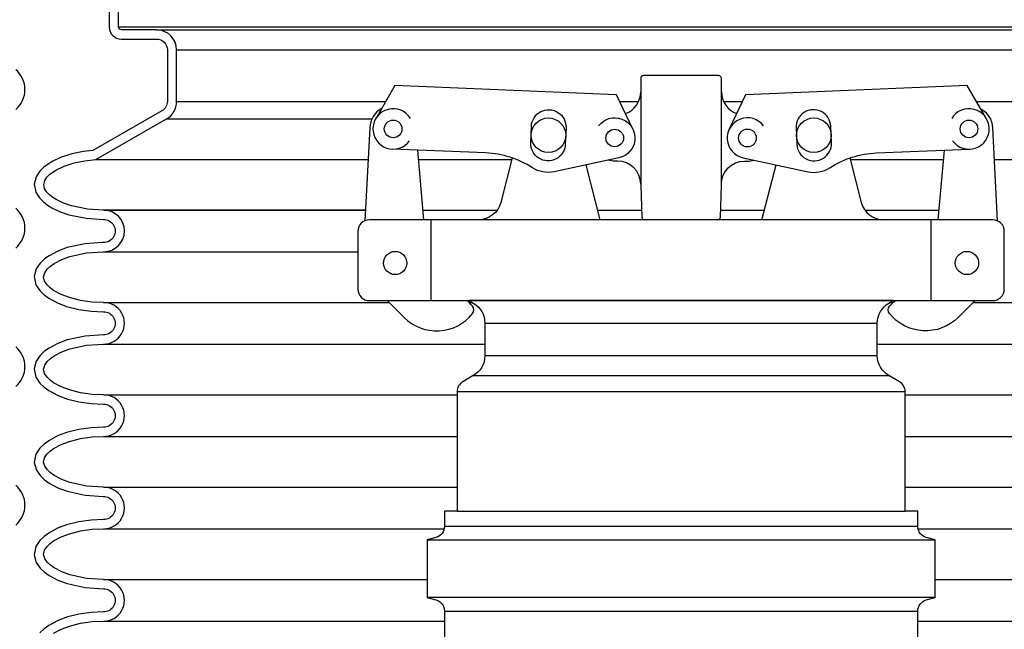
# Model space of a CAD drawing. Extents: x -169 to 7270, y -140 to 2984.
# Tile 563 of 656: x 6815.29 to 6825.95, y 409.42 to 416.02. Entities that reach past the tile are written whole.
import ezdxf

# ---------------------------------------------------------------- set-up
doc = ezdxf.new("R2010")
doc.units = 0
doc.header["$MEASUREMENT"] = 0
doc.header["$PDSIZE"] = 1
doc.layers.get('DEFPOINTS').update_dxf_attribs({"linetype": 'CONTINUOUS'})
for name, color, linetype in [('ADAPTOR', 3, 'CONTINUOUS'), ('DIM', 3, 'CONTINUOUS'), ('FILL-CAP', 1, 'CONTINUOUS'), ('MULTI-PORT-SHROUD', 1, 'CONTINUOUS'), ('MULTI-PORT-SPILL-BUCKET-SHROUD', 1, 'CONTINUOUS')]:
    doc.layers.add(name, color=color, linetype=linetype)
doc.styles.add('SIMPLEX', font='simplex')
doc.dimstyles.new('DIM64', dxfattribs={"dimscale": 64, "dimtxt": 0.09375, "dimasz": 0.09375, "dimexe": 0.0625, "dimexo": 0.0625, "dimgap": 0.046875, "dimtad": 1, "dimdec": 4, "dimzin": 3, "dimdsep": 46, "dimlunit": 4, "dimtxsty": 'SIMPLEX', "dimcen": 0, "dimclrd": 256, "dimclre": 256, "dimclrt": 256, "dimadec": 0, "dimazin": 0, "dimtfac": 1, "dimtdec": 4, "dimtmove": 0, "dimatfit": 3, "dimfxl": 1, "dimfrac": 2, "dimtolj": 1, "dimtzin": 0, "dimarcsym": 0})

# ---------------------------------------------------------------- blocks, each defined once
blk = doc.blocks.new('*D54')
at = {"layer": 'DEFPOINTS', "color": 0, "transparency": 16777216}
for p in [(7015.694, 414.289), (6391.694, 410.007), (6391.694, 136.516)]:
    blk.add_point(p, dxfattribs=at)
at = {"layer": 'DIM', "lineweight": -2, "transparency": 16777216}
for p, q in [((7015.694, 410.289), (7015.694, 132.516)), ((6391.694, 406.007), (6391.694, 132.516)), ((7009.694, 136.516), (6397.694, 136.516))]:
    blk.add_line(p, q, dxfattribs=at)
at = {"layer": 'DIM', "transparency": 16777216}
for points in [[(6397.694, 137.516), (6397.694, 135.516), (6391.694, 136.516)], [(7009.694, 137.516), (7009.694, 135.516), (7015.694, 136.516)]]:
    blk.add_solid(points, dxfattribs=at)
at = {"layer": 'DIM', "transparency": 16777216, "insert": (6703.694, 144.087), "char_height": 6, "attachment_point": 5, "style": 'SIMPLEX'}
blk.add_mtext('\\A1;52\'-0" (F.V. TANK SLAB)', dxfattribs=at)

msp = doc.modelspace()

# ---------------------------------------------------------------- linework, layer by layer
at = {"layer": 'ADAPTOR', "color": 7}
for p, q in [((6820.32683, 412.73752), (6824.57683, 412.73752)), ((6820.32683, 412.38565), (6824.57736, 412.38565)), ((6820.20123, 412.16941), (6824.70243, 412.16941)), ((6824.87811, 411.99481), (6820.02555, 411.99481)), ((6820.02555, 410.70296), (6824.87811, 410.70296)), ((6825.01433, 410.53682), (6819.8888, 410.53682)), ((6819.70183, 410.39046), (6825.20183, 410.39046)), ((6825.20183, 409.76546), (6819.70183, 409.76546)), ((6825.01486, 409.61495), (6819.88933, 409.61495))]:
    msp.add_line(p, q, dxfattribs=at)
at = {"layer": 'ADAPTOR', "linetype": 'Continuous'}
for points in [[(6824.74913, 412.98145), (6820.15453, 412.98145), (6820.20224, 412.95379, -0.26744182), (6820.32683, 412.73752), (6820.32683, 412.38527, -0.26792575), (6820.20185, 412.16878), (6820.08804, 412.10306, 0.26792575), (6820.02555, 411.99481), (6820.02555, 410.70296), (6819.88933, 410.70296), (6819.88933, 410.53677, -0.33900864), (6819.79688, 410.41609), (6819.70183, 410.39046), (6819.70183, 409.76546), (6819.79688, 409.73983, -0.33899174), (6819.88933, 409.61914), (6819.88944, 407.89025)], [(6825.01423, 407.89025), (6825.01433, 409.61914, -0.33899174), (6825.10679, 409.73983), (6825.20183, 409.76546), (6825.20183, 410.39046), (6825.10679, 410.41609, -0.33900864), (6825.01433, 410.53677), (6825.01433, 410.70296), (6824.87811, 410.70296), (6824.87811, 411.99481, 0.26792575), (6824.81562, 412.10306), (6824.70181, 412.16878, -0.26792575), (6824.57683, 412.38527), (6824.57683, 412.73752, -0.26744182), (6824.70142, 412.95379), (6824.74913, 412.98145)]]:
    msp.add_lwpolyline(points, format="xyb", dxfattribs=at)
at = {"layer": 'FILL-CAP', "linetype": 'Continuous'}
for p, q in [((6819.66678, 413.85645), (6819.60089, 414.61058)), ((6825.23688, 413.85645), (6825.30277, 414.61058)), ((6822.01433, 414.24195), (6822.01433, 414.23145))]:
    msp.add_line(p, q, dxfattribs=at)
at = {"layer": 'FILL-CAP', "color": 2, "linetype": 'Continuous'}
for p, q in [((6821.57636, 413.85721), (6821.42363, 414.45138)), ((6823.3273, 413.85721), (6823.48003, 414.45138)), ((6819.74433, 412.98145), (6819.74433, 413.85645)), ((6825.15933, 412.98145), (6825.15933, 413.85645))]:
    msp.add_line(p, q, dxfattribs=at)
at = {"layer": 'FILL-CAP', "linetype": 'Continuous'}
for points in [[(6822.84606, 413.85645, 0.40402622), (6822.87729, 413.88661), (6822.88933, 414.23145), (6822.88933, 414.24195), (6822.88933, 415.3877, 0.41421356), (6822.85808, 415.41895), (6822.04558, 415.41895, 0.41421356), (6822.01433, 415.3877), (6822.01433, 414.23145), (6822.02637, 413.88661, 0.40402622), (6822.0576, 413.85645)], [(6819.21008, 415.06252, 0.2587825), (6819.08006, 414.8528), (6819.02911, 413.84698)], [(6825.69358, 415.06252, -0.2587825), (6825.8236, 414.8528), (6825.87455, 413.84698)], [(6821.5577, 414.87228, -1.44499019), (6821.7794, 414.52816), (6821.07699, 414.37657, -0.19970767), (6820.84126, 414.41988, 0.13452379), (6820.33767, 414.58034), (6819.32506, 414.6219)], [(6823.34596, 414.87228, 1.44499019), (6823.12426, 414.52816), (6823.82667, 414.37657, 0.19970767), (6824.0624, 414.41988, -0.13452379), (6824.56599, 414.58034), (6825.5786, 414.6219)]]:
    msp.add_lwpolyline(points, format="xyb", dxfattribs=at)
for points in [[(6821.93075, 414.83605), (6821.75248, 415.21034), (6819.35325, 415.30882), (6819.14491, 414.9504)], [(6825.75875, 414.9504), (6825.55041, 415.30882), (6823.15118, 415.21034), (6822.97291, 414.83605)]]:
    msp.add_lwpolyline(points, dxfattribs=at)
for points in [[(6820.83121, 414.86909, -1), (6821.2059, 414.85371), (6821.19851, 414.67386, -1.00000015), (6820.82383, 414.68924)], [(6824.07245, 414.86909, 1), (6823.69776, 414.85371), (6823.70515, 414.67386, 1.00000015), (6824.07983, 414.68924)], [(6825.82683, 412.98145, 0.41421356), (6825.95183, 413.10645), (6825.95183, 413.73145, 0.41421356), (6825.82683, 413.85645), (6819.07683, 413.85645, 0.41421356), (6818.95183, 413.73145), (6818.95183, 413.10645, 0.41421356), (6819.07683, 412.98145)]]:
    msp.add_lwpolyline(points, format="xyb", close=True, dxfattribs=at)
at = {"layer": 'FILL-CAP', "color": 2, "linetype": 'Continuous'}
for points in [[(6820.62421, 414.52601), (6820.50037, 414.04421, -0.34229985), (6820.25824, 413.85645)], [(6824.27945, 414.52601), (6824.4033, 414.04421, 0.34229985), (6824.64542, 413.85645)], [(6822.01433, 414.24195, 0.41421356), (6821.76433, 414.49195), (6821.73333, 414.49195, -0.08282474), (6821.66107, 414.50262)], [(6822.88933, 414.24195, -0.41421356), (6823.13933, 414.49195), (6823.17033, 414.49195, 0.08282474), (6823.24259, 414.50262)], [(6819.269, 412.98145), (6819.45186, 412.79934, 0.44640039), (6820.19513, 412.84125, 0.36107386), (6820.19367, 412.9211, 0.04329968), (6820.13179, 412.98145)], [(6825.63466, 412.98145), (6825.4518, 412.79934, -0.44640039), (6824.70853, 412.84125, -0.36107386), (6824.70999, 412.9211, -0.04329968), (6824.77187, 412.98145)]]:
    msp.add_lwpolyline(points, format="xyb", dxfattribs=at)
at = {"layer": 'FILL-CAP', "color": 7, "linetype": 'Continuous'}
for centre, radius in [((6821.01486, 414.77147), 0.1875), ((6823.8888, 414.77147), 0.1875), ((6819.33403, 414.84046), 0.0955), ((6825.56963, 414.84046), 0.0955), ((6821.73333, 414.74195), 0.0955), ((6823.17033, 414.74195), 0.096), ((6819.35633, 413.38845), 0.126), ((6825.54733, 413.38845), 0.126)]:
    msp.add_circle(centre, radius, dxfattribs=at)
at = {"layer": 'FILL-CAP', "color": 2, "linetype": 'Continuous'}
for centre, start, end in [((6821.76433, 415.24195), 289.892293, 0), ((6823.13933, 415.24195), 180, 250.107707)]:
    msp.add_arc(centre, 0.25, start, end, dxfattribs=at)
at = {"layer": 'FILL-CAP', "linetype": 'Continuous'}
for centre, start, end in [((6819.3341, 414.84046), 31.207476, 324.090131), ((6825.56956, 414.84046), 215.909869, 148.792524)]:
    msp.add_arc(centre, 0.2188, start, end, dxfattribs=at)
at = {"layer": 'MULTI-PORT-SHROUD', "color": 1, "linetype": 'Continuous'}
for points in [[(6815.24717, 415.05074, 0.46630723), (6815.24717, 415.48164)], [(6815.24717, 413.55074, 0.46630723), (6815.24717, 413.98164)], [(6815.24717, 412.05074, 0.46630723), (6815.24717, 412.48164)], [(6815.24717, 410.55074, 0.46630694), (6815.24717, 410.98164)]]:
    msp.add_lwpolyline(points, format="xyb", dxfattribs=at)
at = {"layer": 'MULTI-PORT-SPILL-BUCKET-SHROUD', "color": 7, "linetype": 'Continuous'}
for p, q in [((6816.35995, 415.94518), (6828.54371, 415.94518)), ((6816.77058, 415.91393), (6828.13308, 415.91393)), ((6816.98933, 415.69518), (6827.91433, 415.69518)), ((6816.98933, 415.13805), (6819.25399, 415.13805)), ((6821.78692, 415.13805), (6821.99171, 415.13805)), ((6822.91195, 415.13805), (6823.11675, 415.13805)), ((6825.64968, 415.13805), (6827.91433, 415.13805)), ((6816.87954, 414.94837), (6819.10378, 414.94837)), ((6816.11323, 414.50815), (6819.0626, 414.50815)), ((6819.60984, 414.50815), (6820.61962, 414.50815)), ((6824.28404, 414.50815), (6825.29382, 414.50815)), ((6825.84106, 414.50815), (6828.79044, 414.50815)), ((6816.19937, 413.96081), (6819.03487, 413.96081)), ((6819.03487, 413.96081), (6816.19937, 413.96081)), ((6819.65766, 413.96081), (6820.46143, 413.96081)), ((6821.54974, 413.96081), (6822.02378, 413.96081)), ((6822.87988, 413.96081), (6823.35393, 413.96081)), ((6824.44223, 413.96081), (6825.246, 413.96081)), ((6816.19937, 413.51081), (6818.95183, 413.51081)), ((6816.19936, 412.96081), (6819.28973, 412.96081)), ((6820.15544, 412.96081), (6820.19013, 412.96081)), ((6824.71353, 412.96081), (6824.74822, 412.96081)), ((6825.61393, 412.96081), (6828.7043, 412.96081)), ((6816.19936, 412.51081), (6820.32683, 412.51081)), ((6824.57683, 412.51081), (6828.7043, 412.51081)), ((6816.19936, 411.96081), (6820.02555, 411.96081)), ((6824.87811, 411.96081), (6828.7043, 411.96081)), ((6816.19936, 411.51081), (6820.02555, 411.51081)), ((6824.87811, 411.51081), (6828.7043, 411.51081)), ((6816.19936, 410.96081), (6820.02555, 410.96081)), ((6824.87811, 410.96081), (6828.7043, 410.96081)), ((6816.19936, 410.51081), (6819.8866, 410.51081)), ((6825.01706, 410.51081), (6828.7043, 410.51081)), ((6816.19936, 409.96081), (6819.70183, 409.96081)), ((6825.20183, 409.96081), (6828.7043, 409.96081)), ((6816.19936, 409.51081), (6819.88934, 409.51081)), ((6825.01432, 409.51081), (6828.7043, 409.51081))]:
    msp.add_line(p, q, dxfattribs=at)
at = {"layer": 'MULTI-PORT-SPILL-BUCKET-SHROUD', "color": 1, "linetype": 'Continuous'}
for points in [[(6816.25995, 416.22687), (6816.25995, 415.94518, 0.41421356), (6816.3912, 415.81393), (6816.77058, 415.81393, -0.41421356), (6816.88933, 415.69518), (6816.88933, 415.13805, -0.26853007), (6816.82973, 415.03508), (6816.08182, 414.60543), (6815.98131, 414.59503), (6815.85636, 414.56982), (6815.73337, 414.52984), (6815.64016, 414.48635), (6815.55329, 414.42674), (6815.50802, 414.38217), (6815.46794, 414.32225), (6815.44784, 414.24083), (6815.46414, 414.15738), (6815.50358, 414.09469), (6815.5471, 414.05041), (6815.59158, 414.01591), (6815.63843, 413.98672), (6815.72844, 413.94366), (6815.82356, 413.91109), (6816.00956, 413.8725), (6816.1967, 413.86078, -1.02213573), (6816.19657, 413.61084), (6816.18687, 413.6102), (6815.99969, 413.59792), (6815.80491, 413.55498), (6815.70427, 413.51784), (6815.6094, 413.4676), (6815.5601, 413.43226), (6815.51366, 413.38845), (6815.47035, 413.32722), (6815.44634, 413.24133), (6815.46598, 413.15334), (6815.50843, 413.08908), (6815.55487, 413.0436), (6815.6042, 413.00734), (6815.6991, 412.95599), (6815.79878, 412.91861), (6815.9308, 412.88525), (6816.06482, 412.86654), (6816.19751, 412.86079, -1.01877101), (6816.19656, 412.61084), (6815.99968, 412.59792), (6815.80491, 412.55498), (6815.70426, 412.51784), (6815.6094, 412.4676), (6815.5601, 412.43226), (6815.51365, 412.38845), (6815.47034, 412.32722), (6815.44633, 412.24133), (6815.46597, 412.15334), (6815.50843, 412.08909), (6815.55486, 412.0436), (6815.60419, 412.00734), (6815.69909, 411.95599), (6815.79877, 411.91861), (6815.93079, 411.88525), (6816.06481, 411.86654), (6816.19751, 411.86079, -1.01490594), (6816.19751, 411.61082), (6816.06476, 411.60507), (6815.9307, 411.58634), (6815.79863, 411.55295), (6815.69892, 411.51554), (6815.604, 411.46414), (6815.55465, 411.42783), (6815.5082, 411.38227), (6815.46579, 411.31787), (6815.44635, 411.22978), (6815.47055, 411.14397), (6815.51393, 411.08285), (6815.56039, 411.03912), (6815.60971, 411.00381), (6815.70462, 410.95362), (6815.80529, 410.91651), (6816.00013, 410.87363), (6816.19656, 410.86078, -1.01873998), (6816.19751, 410.61082), (6816.06481, 410.60507), (6815.93079, 410.58637), (6815.79877, 410.553), (6815.69909, 410.51563), (6815.60419, 410.46427), (6815.55486, 410.42801), (6815.50843, 410.38253), (6815.46597, 410.31827), (6815.44633, 410.23029), (6815.47034, 410.14439), (6815.51365, 410.08316), (6815.5601, 410.03936), (6815.6094, 410.00401), (6815.70426, 409.95377), (6815.80491, 409.91663), (6815.99968, 409.8737), (6816.19656, 409.86077, -1.01877171), (6816.19751, 409.61082), (6816.06482, 409.60507), (6815.9308, 409.58637), (6815.79878, 409.553), (6815.6991, 409.51563), (6815.6042, 409.46427), (6815.55487, 409.42801), (6815.50843, 409.38253)], [(6815.65786, 409.37961), (6815.74064, 409.4244), (6815.82868, 409.45741), (6815.95002, 409.48808), (6816.07391, 409.50537), (6816.19936, 409.51081, 1.00000067), (6816.19936, 409.96081), (6816.0138, 409.97298), (6815.83311, 410.01281), (6815.74516, 410.04527), (6815.66217, 410.08922), (6815.62382, 410.11671), (6815.58953, 410.14906), (6815.56198, 410.188), (6815.5494, 410.23301), (6815.55956, 410.27852), (6815.586, 410.31853), (6815.61978, 410.35162), (6815.65786, 410.37961), (6815.74064, 410.4244), (6815.82867, 410.45741), (6815.95001, 410.48808), (6816.07391, 410.50537), (6816.19936, 410.51081, 1.00000016), (6816.19936, 410.96081), (6816.01422, 410.97292), (6815.83346, 411.0127), (6815.74547, 411.04514), (6815.66243, 411.08905), (6815.62406, 411.11652), (6815.58972, 411.14885), (6815.56211, 411.18775), (6815.54941, 411.23275), (6815.55946, 411.27829), (6815.58585, 411.31836), (6815.61962, 411.35148), (6815.65769, 411.37949), (6815.74049, 411.42433), (6815.82855, 411.45737), (6815.94992, 411.48806), (6816.07386, 411.50537), (6816.19936, 411.51081, 1.00000017), (6816.19936, 411.96081), (6816.07391, 411.96624), (6815.95001, 411.98353), (6815.82867, 412.0142), (6815.74064, 412.04721), (6815.65786, 412.09201), (6815.61978, 412.11999), (6815.586, 412.15308), (6815.55956, 412.1931), (6815.5494, 412.2386), (6815.56198, 412.28362), (6815.58953, 412.32255), (6815.62382, 412.3549), (6815.66217, 412.38239), (6815.74516, 412.42634), (6815.83311, 412.4588), (6816.0138, 412.49863), (6816.19936, 412.51081, 1.00000017), (6816.19936, 412.96081), (6816.07391, 412.96624), (6815.95002, 412.98353), (6815.82868, 413.0142), (6815.74064, 413.04721), (6815.65786, 413.09201), (6815.61979, 413.11999), (6815.586, 413.15308), (6815.55957, 413.1931), (6815.54941, 413.2386), (6815.56199, 413.28362), (6815.58953, 413.32255), (6815.62383, 413.3549), (6815.66217, 413.38239), (6815.74516, 413.42634), (6815.83312, 413.4588), (6816.01381, 413.49863), (6816.19342, 413.51042), (6816.19937, 413.51081, 1), (6816.19937, 413.96081), (6816.02291, 413.97186), (6815.85002, 414.00773), (6815.76634, 414.03638), (6815.6866, 414.07453), (6815.64882, 414.09807), (6815.61371, 414.12531), (6815.58247, 414.15709), (6815.55871, 414.19485), (6815.55022, 414.23832), (6815.56081, 414.28124), (6815.58546, 414.31808), (6815.61715, 414.34929), (6815.68993, 414.39922), (6815.7701, 414.43663), (6815.88179, 414.47294), (6815.99638, 414.49606), (6816.11323, 414.50815), (6816.87954, 414.94837, 0.26853007), (6816.98933, 415.13805), (6816.98933, 415.69518, 0.41421356), (6816.77058, 415.91393), (6816.3912, 415.91393, -0.41421356), (6816.35995, 415.94518), (6816.35995, 416.22018, -0.33495079)]]:
    msp.add_lwpolyline(points, format="xyb", dxfattribs=at)

# ---------------------------------------------------------------- dimensions: what is measured, and where the dimension line sits
at = {"layer": 'DIM'}
dim = msp.add_linear_dim(base=(6391.69428, 136.51592), p1=(7015.69428, 414.28861), p2=(6391.69428, 410.00736), angle=180, text='<> (F.V. TANK SLAB)', dimstyle='DIM64', dxfattribs=at)
dim.commit()
dim.dimension.update_dxf_attribs({"geometry": '*D54', "text_midpoint": (6703.69428, 144.08735)})

doc.saveas('drawing.dxf')
